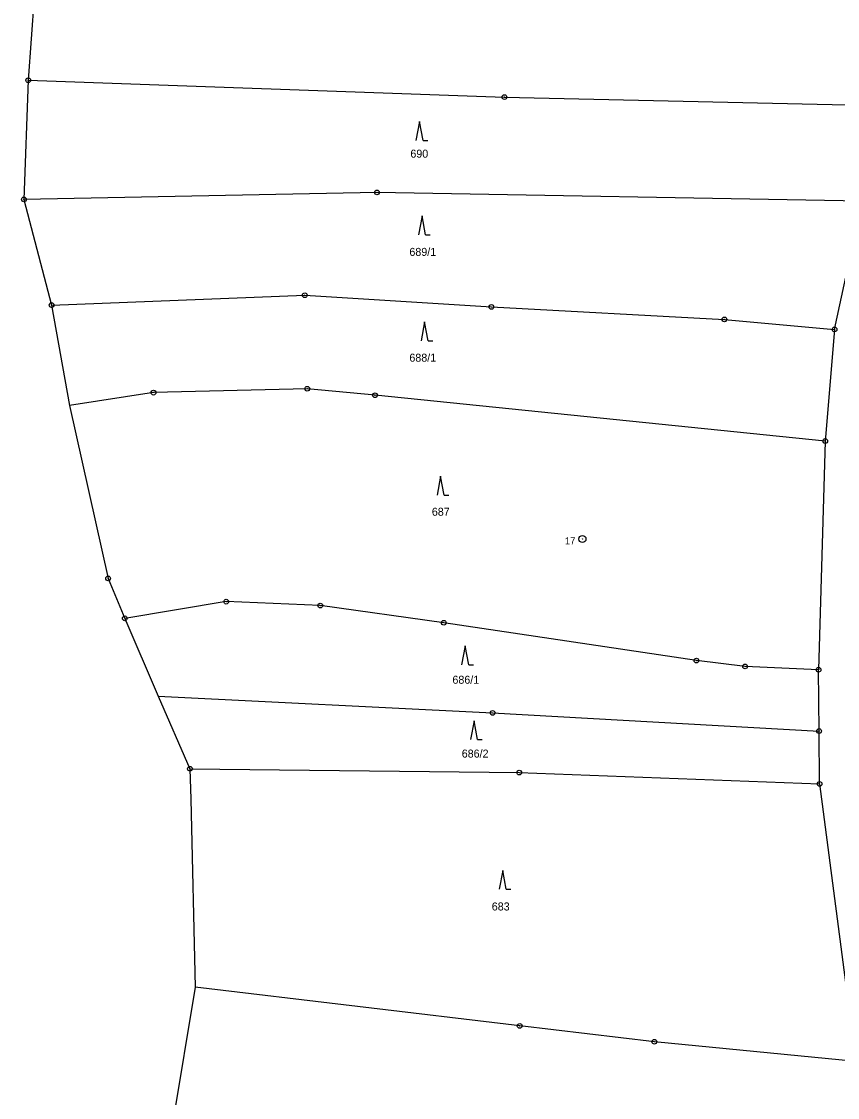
# Model space of a CAD drawing. Extents: x -618848 to -615803, y -1044450 to -1042254.
# Drawn here: x -618635.1 to -618461.8, y -1043505.2 to -1043276.7 of the extents above; entities that cross this region are included whole.
import ezdxf
from ezdxf.enums import TextEntityAlignment as Align

# ---------------------------------------------------------------- set-up
doc = ezdxf.new("R2010")
doc.units = 0
doc.header["$LTSCALE"] = 0.68
for name, color, linetype, lineweight in [('1', 7, 'Continuous', 25), ('3', 7, 'Continuous', 25), ('8', 7, 'Continuous', 25)]:
    doc.layers.add(name, color=color, linetype=linetype, lineweight=lineweight)
doc.layers.add('2', color=7, linetype='Continuous')

msp = doc.modelspace()

# ---------------------------------------------------------------- linework, layer by layer
at = {"layer": '1'}
for p, q in [((-618631.24, -1043253.91), (-618633.72, -1043289.16)), ((-618633.72, -1043289.16), (-618634.64, -1043314.47)), ((-618633.72, -1043289.16), (-618532.57, -1043292.75)), ((-618532.57, -1043292.75), (-618451.82, -1043294.58)), ((-618559.66, -1043312.98), (-618634.64, -1043314.47)), ((-618456.63, -1043314.87), (-618559.66, -1043312.98)), ((-618462.47, -1043342.09), (-618456.63, -1043314.87)), ((-618628.77, -1043336.9), (-618574.98, -1043334.81)), ((-618574.98, -1043334.81), (-618535.33, -1043337.31)), ((-618535.33, -1043337.31), (-618485.85, -1043339.95)), ((-618485.85, -1043339.95), (-618462.47, -1043342.09)), ((-618462.47, -1043342.09), (-618464.45, -1043365.78)), ((-618607.11, -1043355.51), (-618624.95, -1043358.27)), ((-618574.46, -1043354.68), (-618607.11, -1043355.51)), ((-618560.06, -1043356.07), (-618574.46, -1043354.68)), ((-618464.45, -1043365.78), (-618560.06, -1043356.07)), ((-618624.95, -1043358.27), (-618616.74, -1043394.96)), ((-618464.45, -1043365.78), (-618465.86, -1043414.36)), ((-618616.74, -1043394.96), (-618613.21, -1043403.44)), ((-618591.66, -1043399.9), (-618613.21, -1043403.44)), ((-618571.68, -1043400.73), (-618591.66, -1043399.9)), ((-618545.45, -1043404.37), (-618571.68, -1043400.73)), ((-618613.21, -1043403.44), (-618606.15, -1043420)), ((-618491.81, -1043412.4), (-618545.45, -1043404.37)), ((-618481.47, -1043413.66), (-618491.81, -1043412.4)), ((-618465.86, -1043414.36), (-618481.47, -1043413.66)), ((-618465.75, -1043427.37), (-618465.86, -1043414.36)), ((-618606.15, -1043420), (-618535.08, -1043423.52)), ((-618606.15, -1043420), (-618599.36, -1043435.39)), ((-618535.08, -1043423.52), (-618465.75, -1043427.37)), ((-618465.64, -1043438.6), (-618465.75, -1043427.37)), ((-618599.36, -1043435.39), (-618529.44, -1043436.2)), ((-618599.36, -1043435.39), (-618599.21, -1043441.82)), ((-618529.44, -1043436.2), (-618465.64, -1043438.6)), ((-618465.64, -1043438.6), (-618457.96, -1043497.58)), ((-618599.21, -1043441.82), (-618598.27, -1043481.79)), ((-618598.27, -1043481.79), (-618604.82, -1043521.08)), ((-618529.34, -1043489.99), (-618598.27, -1043481.79)), ((-618500.74, -1043493.37), (-618529.34, -1043489.99)), ((-618457.96, -1043497.58), (-618500.74, -1043493.37))]:
    msp.add_line(p, q, dxfattribs=at)
msp.add_lwpolyline([(-618634.64, -1043314.47), (-618628.77, -1043336.9), (-618624.95, -1043358.27)], dxfattribs=at)
at = {"layer": '3'}
for p, q in [((-618549.86, -1043301.94), (-618548.864, -1043301.94)), ((-618549.32, -1043321.96), (-618548.324, -1043321.96)), ((-618548.78, -1043344.5), (-618547.784, -1043344.5)), ((-618545.38, -1043377.26), (-618544.384, -1043377.26)), ((-618540.17, -1043413.3), (-618539.174, -1043413.3)), ((-618538.29, -1043429.18), (-618537.294, -1043429.18)), ((-618532.2, -1043460.97), (-618531.204, -1043460.97))]:
    msp.add_line(p, q, dxfattribs=at)
for points in [[(-618549.86, -1043301.94), (-618550.61, -1043297.94), (-618551.36, -1043301.94)], [(-618549.32, -1043321.96), (-618550.07, -1043317.96), (-618550.82, -1043321.96)], [(-618548.78, -1043344.5), (-618549.53, -1043340.5), (-618550.28, -1043344.5)], [(-618545.38, -1043377.26), (-618546.13, -1043373.26), (-618546.88, -1043377.26)], [(-618540.17, -1043413.3), (-618540.92, -1043409.3), (-618541.67, -1043413.3)], [(-618538.29, -1043429.18), (-618539.04, -1043425.18), (-618539.79, -1043429.18)], [(-618532.2, -1043460.97), (-618532.95, -1043456.97), (-618533.7, -1043460.97)]]:
    msp.add_lwpolyline(points, dxfattribs=at)
at = {"layer": '8'}
for centre, radius in [((-618633.72, -1043289.1599), 0.5), ((-618633.72, -1043289.1599), 0.0303), ((-618532.57, -1043292.7499), 0.5), ((-618532.57, -1043292.7499), 0.0303), ((-618559.66, -1043312.9799), 0.5), ((-618559.66, -1043312.9799), 0.0303), ((-618634.64, -1043314.4699), 0.5), ((-618634.64, -1043314.4699), 0.0303), ((-618574.98, -1043334.8099), 0.5), ((-618574.98, -1043334.8099), 0.0303), ((-618628.77, -1043336.8999), 0.5), ((-618628.77, -1043336.8999), 0.0303), ((-618535.33, -1043337.3099), 0.5), ((-618535.33, -1043337.3099), 0.0303), ((-618485.85, -1043339.9499), 0.5), ((-618485.85, -1043339.9499), 0.0303), ((-618462.47, -1043342.0899), 0.5), ((-618462.47, -1043342.0899), 0.0303), ((-618574.46, -1043354.6799), 0.5), ((-618607.11, -1043355.5099), 0.5), ((-618607.11, -1043355.5099), 0.0303), ((-618574.46, -1043354.6799), 0.0303), ((-618560.06, -1043356.0699), 0.5), ((-618560.06, -1043356.0699), 0.0303), ((-618464.45, -1043365.7799), 0.5), ((-618464.45, -1043365.7799), 0.0303), ((-618516.01, -1043386.5998), 0.75), ((-618516.01, -1043386.5998), 0.03), ((-618616.74, -1043394.9599), 0.5), ((-618616.74, -1043394.9599), 0.0303), ((-618591.66, -1043399.8999), 0.5), ((-618591.66, -1043399.8999), 0.0303), ((-618571.68, -1043400.7299), 0.5), ((-618571.68, -1043400.7299), 0.0303), ((-618613.21, -1043403.4399), 0.5), ((-618613.21, -1043403.4399), 0.0303), ((-618545.45, -1043404.3699), 0.5), ((-618545.45, -1043404.3699), 0.0303), ((-618491.81, -1043412.3999), 0.5), ((-618491.81, -1043412.3999), 0.0303), ((-618481.47, -1043413.6599), 0.5), ((-618481.47, -1043413.6599), 0.0303), ((-618465.86, -1043414.3599), 0.5), ((-618465.86, -1043414.3599), 0.0303), ((-618535.08, -1043423.5199), 0.5), ((-618535.08, -1043423.5199), 0.0303), ((-618465.75, -1043427.3699), 0.5), ((-618465.75, -1043427.3699), 0.0303), ((-618599.36, -1043435.3899), 0.5), ((-618599.36, -1043435.3899), 0.0303), ((-618529.44, -1043436.1999), 0.5), ((-618529.44, -1043436.1999), 0.0303), ((-618465.64, -1043438.5999), 0.5), ((-618465.64, -1043438.5999), 0.0303), ((-618529.34, -1043489.9899), 0.5), ((-618529.34, -1043489.9899), 0.0303), ((-618500.74, -1043493.3699), 0.5), ((-618500.74, -1043493.3699), 0.0303)]:
    msp.add_circle(centre, radius, dxfattribs=at)

# ---------------------------------------------------------------- texts
at = {"layer": '2'}
for s, p in [('690', (-618550.659, -1043305.605)), ('689/1', (-618549.92, -1043326.465)), ('688/1', (-618549.92, -1043348.935)), ('687', (-618546.099, -1043381.655)), ('686/1', (-618540.78, -1043417.335)), ('686/2', (-618538.8, -1043433.015)), ('683', (-618533.369, -1043465.485))]:
    msp.add_text(s, height=1.7, dxfattribs=at).set_placement(p, align=Align.CENTER)
at = {"layer": '8'}
msp.add_text('17', height=1.5, dxfattribs=at).set_placement((-618517.509, -1043387.717), align=Align.RIGHT)

doc.saveas('drawing.dxf')
